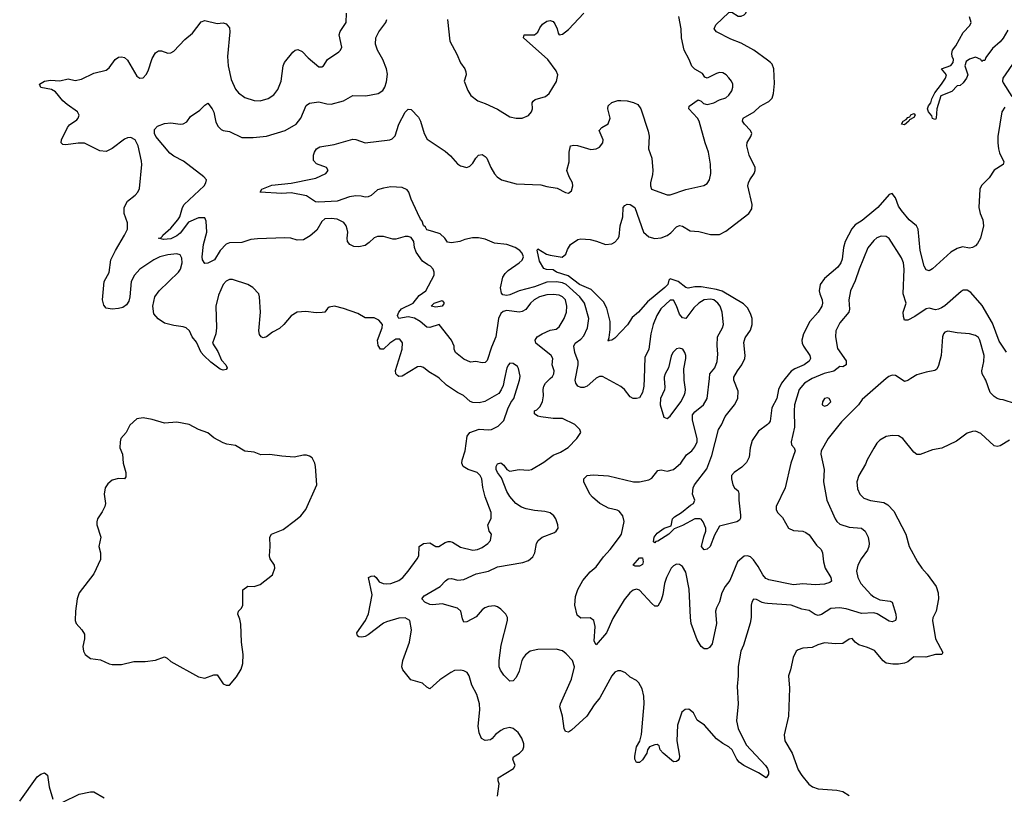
# Model space of a CAD drawing. Header units: inches. Extents: x 2001573 to 2220545, y 644482 to 846830.
# Tile 460 of 656: x 2115150 to 2121536, y 737302 to 742329. Entities that reach past the tile are written whole.
import ezdxf

# ---------------------------------------------------------------- set-up
doc = ezdxf.new("R2010")
doc.units = ezdxf.units.IN
doc.header["$MEASUREMENT"] = 0
for name, color, linetype in [('C1713', 7, 'Continuous'), ('C1714', 7, 'Continuous'), ('C1723', 7, 'Continuous'), ('C1724', 7, 'Continuous')]:
    doc.layers.add(name, color=color, linetype=linetype)

msp = doc.modelspace()

# ---------------------------------------------------------------- linework, layer by layer
at = {"layer": 'C1713', "color": 5}
for points, elevation in [([(2118249.5, 737290), (2118260.9, 737370), (2118253.2, 737390), (2118254, 737410), (2118352.7, 737470), (2118364.5, 737490), (2118349.4, 737530), (2118353.8, 737546.2), (2118390.8, 737569.2), (2118413.3, 737590), (2118419.7, 737610), (2118419.7, 737630), (2118405.9, 737665.9), (2118382.3, 737702.3), (2118350, 737729.5), (2118330, 737735.6), (2118290, 737727.6), (2118270, 737716.3), (2118235.5, 737690), (2118215.4, 737664.6), (2118203.4, 737656.6), (2118170, 737651.8), (2118144.9, 737664.9), (2118130, 737702), (2118124.6, 737744.6), (2118135, 737850), (2118132, 737890), (2118114.5, 737950), (2118083.7, 738010), (2118066, 738070), (2118051.7, 738091.7), (2118030, 738103.5), (2118010, 738108.1), (2117970, 738104.6), (2117946.5, 738093.5), (2117875.5, 738044.5), (2117810, 737987.6), (2117790, 737998), (2117762.3, 738022.3), (2117686, 738046), (2117635.1, 738110), (2117628.7, 738130), (2117635.8, 738170), (2117678, 738290), (2117691.1, 738370), (2117681.6, 738430), (2117650, 738448.2), (2117610, 738445.7), (2117530, 738422.3), (2117510, 738412.9), (2117410, 738337.4), (2117390, 738327.1), (2117370, 738322), (2117350, 738324.7), (2117340.9, 738330), (2117336.9, 738350), (2117393.3, 738430), (2117413.3, 738473.3), (2117436.1, 738596.1), (2117413.2, 738710), (2117430, 738717.6), (2117450, 738719.5), (2117463, 738710), (2117481.4, 738681.4), (2117506.8, 738670), (2117526.9, 738666.9), (2117557.2, 738670), (2117609.3, 738690), (2117635.1, 738710), (2117670, 738750.4), (2117727.2, 738830), (2117738.3, 738850), (2117742, 738910), (2117769.3, 738930.7), (2117810, 738934.6), (2117850, 738910.2), (2117869.2, 738909.2), (2117910, 738937), (2117930, 738943.3), (2117941.9, 738941.9), (2117957.5, 738937.5), (2118010, 738905), (2118090, 738886.7), (2118119, 738890), (2118150, 738904.4), (2118186, 738930), (2118204.5, 738950), (2118209.4, 738990), (2118196, 739010), (2118186.6, 739050), (2118208.2, 739091.8), (2118208.7, 739130), (2118170, 739232.3), (2118153.6, 739293.6), (2118147.3, 739350), (2118137.3, 739370), (2118116.5, 739390), (2118059.7, 739410), (2118025.4, 739430), (2118017.2, 739450), (2118019.1, 739470), (2118039.7, 739530), (2118053.1, 739626.9), (2118070.7, 739649.3), (2118130, 739671.8), (2118190, 739667.2), (2118210, 739670.4), (2118254.5, 739690), (2118290, 739727.7), (2118315.5, 739804.5), (2118336.2, 739843.8), (2118355.8, 739870), (2118392.6, 739990), (2118393.6, 740000)], 280), ([(2120000, 737422.3), (2119991.3, 737410), (2119942, 737442), (2119847, 737490), (2119816.9, 737510), (2119801.3, 737530), (2119770.9, 737590.9), (2119749.5, 737610), (2119710, 737630.8), (2119670, 737661.8), (2119590.9, 737750), (2119543.4, 737783.4), (2119520.9, 737830), (2119490, 737854), (2119467.3, 737852.7), (2119444.3, 737835.7), (2119416.5, 737750), (2119411.5, 737650), (2119430.4, 737550), (2119427.3, 737532.7), (2119418.5, 737521.5), (2119410, 737514), (2119390, 737513.2), (2119322.7, 737570), (2119304, 737590), (2119297, 737617), (2119284.7, 737624.7), (2119270, 737623.7), (2119236, 737610), (2119222.8, 737590), (2119218.8, 737570), (2119190, 737526.6), (2119170, 737509.2), (2119150, 737509.2), (2119140.9, 737530), (2119139.5, 737550), (2119151.6, 737610), (2119172.1, 737647.9), (2119183.1, 737690), (2119201.5, 737890), (2119198.8, 737938.8), (2119186.9, 737986.9), (2119166.2, 738026.2), (2119150, 738040.5), (2119110, 738062.4), (2119078.4, 738090), (2119050, 738102.6), (2119030, 738103.5), (2119010, 738094), (2118990, 738071.3), (2118912.5, 737927.5), (2118876.7, 737883.3), (2118827.6, 737810), (2118730, 737718.7), (2118710, 737704.5), (2118690, 737709.2), (2118682, 737730), (2118669.8, 737809.8), (2118654.3, 737870), (2118656.9, 737890), (2118729.8, 738050), (2118748.6, 738130), (2118736, 738170), (2118694.7, 738214.7), (2118670, 738232.6), (2118630, 738244), (2118510, 738241.1), (2118462, 738230), (2118430, 738208.2), (2118416.9, 738190), (2118407.5, 738170), (2118390, 738101.2), (2118370, 738059.3), (2118350, 738039.3), (2118330, 738037.2), (2118290, 738075.1), (2118267.6, 738107.6), (2118259.7, 738130), (2118259.8, 738170), (2118272.2, 738270), (2118314.5, 738430), (2118313.6, 738450), (2118303.9, 738470), (2118270, 738504.2), (2118250, 738517.8), (2118230, 738524.7), (2118190, 738521.4), (2118167.2, 738512.8), (2118150, 738499.8), (2118110, 738452.9), (2118050, 738421.3), (2118030, 738419.3), (2118021.1, 738441.1), (2118011.2, 738491.2), (2117990, 738509.8), (2117890, 738538.9), (2117830, 738532.4), (2117810, 738534.6), (2117778, 738550), (2117758, 738570), (2117773.3, 738590), (2117876.2, 738650), (2117911.6, 738688.4), (2117930, 738700.3), (2117950, 738702.8), (2117992, 738692), (2118030, 738695.9), (2118110, 738733), (2118190, 738750.1), (2118250, 738778.8), (2118413.7, 738806.3), (2118450, 738820.3), (2118477.4, 738842.6), (2118491.9, 738868.1), (2118502.4, 738930), (2118512, 738950), (2118539.3, 738970), (2118618, 739002), (2118629.7, 739010.3), (2118642, 739030), (2118640.7, 739050), (2118627.3, 739090), (2118614.5, 739110), (2118590, 739128), (2118557, 739137), (2118490, 739143), (2118434.2, 739154.2), (2118405.8, 739165.8), (2118368.7, 739190), (2118330, 739235.1), (2118310, 739268), (2118274.8, 739354.8), (2118248.9, 739390), (2118240.8, 739410), (2118240.4, 739430), (2118250, 739446.4), (2118270, 739452.1), (2118290, 739438.7), (2118310, 739410.4), (2118330, 739399.5), (2118390, 739409.2), (2118450, 739405.2), (2118470, 739410.2), (2118550, 739456.5), (2118610, 739502.3), (2118658.2, 739521.8), (2118706.9, 739553.1), (2118764.5, 739610), (2118789.3, 739650), (2118784, 739670), (2118750, 739701.2), (2118670, 739741.1), (2118610, 739740.3), (2118531, 739751), (2118510, 739756.9), (2118489.6, 739770), (2118489.7, 739790), (2118503.5, 739796.5), (2118524.2, 739815.8), (2118541.9, 739850), (2118548.5, 739888.5), (2118545.6, 739930), (2118549.8, 739950), (2118560.9, 739970), (2118591.6, 740000)], 260), ([(2118295.3, 740000), (2118285.5, 739954.5), (2118273.9, 739926.1), (2118256.9, 739903.1), (2118168, 739852), (2118130, 739842.4), (2118090, 739843.7), (2118071.8, 739851.8), (2118029, 739890), (2117989.7, 739909.7), (2117917.7, 739957.7), (2117872, 740000)], 280), ([(2120000, 738698.6), (2119990, 738703.1), (2119970, 738725.4), (2119940.3, 738780.3), (2119910, 738824), (2119890, 738842.6), (2119870, 738849.7), (2119850, 738846.6), (2119806.7, 738810), (2119756.5, 738690), (2119726.2, 738650), (2119704.1, 738610), (2119689.4, 738550.6), (2119668.8, 738511.2), (2119664.1, 738490), (2119670.2, 738409.8), (2119641.7, 738278.3), (2119624.7, 738255.3), (2119610, 738247.1), (2119590, 738246.9), (2119570, 738261.1), (2119543.7, 738303.7), (2119505.7, 738410), (2119500.4, 738450), (2119492.7, 738632.7), (2119470, 738743.7), (2119450, 738779.7), (2119430, 738793.1), (2119410, 738794.5), (2119390, 738785.1), (2119374.9, 738770), (2119345.8, 738710), (2119333.4, 738670), (2119321.7, 738598.3), (2119310, 738561.2), (2119290, 738524), (2119270, 738524), (2119250, 738539.3), (2119170, 738627.2), (2119150, 738632.9), (2119130, 738626), (2119108.2, 738610), (2119070, 738564.5), (2118997.7, 738442.3), (2118955.9, 738350), (2118890, 738272.7), (2118875.3, 738295.3), (2118881.7, 738390), (2118873.8, 738430), (2118850, 738448), (2118790, 738446.1), (2118765.2, 738465.2), (2118750.5, 738530), (2118755.2, 738584.8), (2118770, 738630.6), (2118803.1, 738690), (2118850, 738746.3), (2118890, 738778), (2118936.6, 738843.4), (2118980.7, 738890), (2119040.5, 738970), (2119053.3, 738990), (2119071.4, 739071.4), (2119061.6, 739110), (2119038.8, 739138.8), (2119026.2, 739146.2), (2118970, 739159), (2118948.7, 739168.7), (2118912.8, 739190), (2118864.7, 739230), (2118848.3, 739250), (2118809.5, 739330), (2118809.5, 739350), (2118829.7, 739370.3), (2118870, 739374.6), (2118970, 739368.9), (2119131.1, 739328.9), (2119170, 739328.9), (2119230, 739342.6), (2119250, 739354.4), (2119290, 739403), (2119310, 739408.4), (2119350, 739399), (2119390, 739410.3), (2119439.1, 739450), (2119475.5, 739504.5), (2119510, 739531.7), (2119530, 739556.5), (2119544, 739590), (2119544.8, 739610), (2119514.5, 739730), (2119514.7, 739765.3), (2119530, 739783.9), (2119586.2, 739830), (2119609.9, 739870), (2119624.1, 740000)], 240), ([(2118886.4, 740000), (2118830, 739950.8), (2118810, 739941.8), (2118790, 739941.8), (2118769.7, 739950), (2118757.1, 739970), (2118752.5, 739990), (2118754.5, 740000)], 240), ([(2119199.8, 740000), (2119198.2, 739950), (2119190, 739909.4), (2119170, 739875.1), (2119150, 739869.7), (2119130, 739871.2), (2119110, 739882), (2119073.1, 739930), (2119050, 739948.1), (2118954.9, 740000)], 240), ([(2120000, 739702.1), (2119942.4, 739657.6), (2119902, 739598), (2119887.2, 739550), (2119881.4, 739490), (2119863.7, 739456.3), (2119834.5, 739425.5), (2119783.8, 739390), (2119767.7, 739370), (2119766.8, 739350), (2119774.8, 739310), (2119786, 739290), (2119810, 739270.8), (2119814.5, 739254.5), (2119815.2, 739210), (2119826.2, 739113.8), (2119824.9, 739095.1), (2119818, 739082), (2119802, 739070), (2119690, 739043.1), (2119656.7, 738983.3), (2119628.3, 738910), (2119610, 738892.5), (2119590, 738888.2), (2119573.3, 738910), (2119587.1, 738972.9), (2119600.4, 739010), (2119600.5, 739030), (2119584, 739070), (2119570, 739087.8), (2119562, 739090), (2119530, 739089.7), (2119450, 739045.5), (2119394.7, 739025.3), (2119360.3, 738990), (2119290, 738945.4), (2119277.1, 738942.9), (2119270, 738934), (2119261.5, 738941.5), (2119265.4, 738970), (2119284.2, 738995.8), (2119330, 739028.9), (2119375.5, 739044.5), (2119385, 739090), (2119397, 739103), (2119442.7, 739130), (2119501.2, 739178.8), (2119521.2, 739190), (2119529, 739210), (2119514, 739250), (2119518, 739290), (2119527.8, 739310), (2119606.9, 739413.1), (2119638.3, 739501.7), (2119681.7, 739670), (2119701.2, 739698.8), (2119726.1, 739753.9), (2119786.8, 739830), (2119807.1, 739870), (2119810, 739919), (2119782.2, 739990), (2119782.5, 740000)], 220), ([(2119330.1, 740000), (2119335.5, 739944.5), (2119332.7, 739927.3), (2119306.1, 739870), (2119304.8, 739830), (2119327, 739750), (2119350, 739740.4), (2119370, 739754.9), (2119438.7, 739850), (2119459.9, 739890), (2119465.4, 739910), (2119467.7, 739930), (2119459.2, 739990), (2119458.9, 740000)], 260), ([(2120000, 738541.3), (2119982.6, 738542.6), (2119966.4, 738546.4), (2119930, 738566.6), (2119910, 738569.2), (2119899.3, 738550), (2119895.3, 738530), (2119894.6, 738450), (2119888.1, 738411.9), (2119843.9, 738270), (2119826.9, 738230), (2119809.2, 738130.8), (2119810.2, 738070.2), (2119802.6, 738002.6), (2119809.3, 737890), (2119799.1, 737779.1), (2119811, 737730), (2119863, 737623), (2119988.4, 737490), (2119999.5, 737470), (2120000, 737468.7)], 260), ([(2115150, 737258.3), (2115263.7, 737416.3), (2115287.1, 737432.9), (2115310, 737441.5), (2115330, 737427.3), (2115340.9, 737350), (2115364.4, 737270)], 280), ([(2115430, 737251.1), (2115536.1, 737303.9), (2115610, 737318.6), (2115630, 737317.8), (2115698.5, 737278.5)], 280)]:
    msp.add_lwpolyline(points, dxfattribs=dict(at, elevation=elevation))
for points, elevation in [([(2115950, 739745.6), (2115910, 739739.5), (2115863.4, 739696.6), (2115840.7, 739650), (2115806.8, 739610), (2115801, 739590), (2115798.8, 739550), (2115816, 739510), (2115821.6, 739450), (2115839.1, 739390), (2115838, 739362), (2115830, 739349.2), (2115790, 739352.3), (2115750, 739340.9), (2115722.3, 739317.7), (2115703.8, 739290), (2115698, 739250), (2115706.8, 739190), (2115702.8, 739170), (2115685.8, 739134.2), (2115655.5, 739090), (2115650.4, 739070), (2115650.4, 739050), (2115675.5, 738970), (2115664.4, 738910), (2115674.6, 738870), (2115674, 738826), (2115630, 738732.7), (2115534.9, 738610), (2115523.8, 738570), (2115512.4, 738490), (2115510.4, 738430), (2115515.5, 738410), (2115553.4, 738370), (2115570, 738342), (2115570.7, 738310), (2115558.8, 738261.2), (2115564.2, 738230), (2115575.5, 738210), (2115610, 738183), (2115675.1, 738175.1), (2115730, 738148.5), (2115750, 738144.9), (2115810, 738144.9), (2115890, 738163.7), (2115964.6, 738164.6), (2116030, 738171.7), (2116090, 738194.4), (2116106.6, 738186.6), (2116130, 738164.9), (2116310, 738064.4), (2116350, 738056.4), (2116410, 738078), (2116430, 738077.3), (2116470, 738018.8), (2116490, 738010.8), (2116510, 738011), (2116556.1, 738063.9), (2116585.8, 738114.2), (2116597.6, 738150), (2116598.7, 738210), (2116589.4, 738290), (2116585.3, 738405.3), (2116578.9, 738438.9), (2116565.2, 738470), (2116569, 738490), (2116588.7, 738510), (2116597.2, 738530), (2116598, 738630), (2116630, 738652), (2116671.1, 738651.1), (2116710, 738662.8), (2116790, 738726), (2116804.5, 738770), (2116802, 738790), (2116775.1, 738830), (2116769.6, 738849.6), (2116775.1, 738910), (2116772, 738970), (2116783.6, 738990), (2116858.9, 739021.1), (2116939.3, 739080.7), (2116973.6, 739110), (2117005.6, 739150), (2117076.9, 739310), (2117069.3, 739430), (2117063.7, 739450), (2117046.3, 739486.3), (2117030, 739497.2), (2117010, 739502.7), (2116990, 739503.7), (2116930, 739489.6), (2116850, 739495.6), (2116772.5, 739507.5), (2116714.2, 739505.8), (2116670, 739522), (2116610, 739529.6), (2116550, 739566), (2116494.2, 739574.2), (2116470, 739583.6), (2116410, 739616.2), (2116370, 739647.3), (2116309.7, 739669.7), (2116250, 739700.9), (2116170, 739716.9), (2116089.6, 739709.6), (2116010, 739735.1)], 320), ([(2119142.2, 738782.2), (2119129.4, 738789.4), (2119170, 738837.6), (2119190, 738836.4), (2119194, 738810), (2119190, 738792.3), (2119170, 738783.5)], 220)]:
    msp.add_lwpolyline(points, close=True, dxfattribs=dict(at, elevation=elevation))
at = {"layer": 'C1714', "color": 5}
for points, elevation in [([(2120000, 742065), (2119910.8, 742130), (2119830, 742175.8), (2119761.8, 742201.8), (2119670, 742249.8), (2119654.7, 742270), (2119664.9, 742295.1), (2119750, 742376.3), (2119770, 742377.6), (2119810, 742351.6), (2119830, 742351.6), (2119850, 742360.3), (2119859.7, 742370), (2119866, 742390), (2119867.6, 742430), (2119877, 742450), (2119908.7, 742490), (2119934.5, 742545.5), (2119982.9, 742630), (2119995.9, 742670), (2119999.4, 742710), (2120000, 742711.2)], 220), ([(2117872, 740000), (2117861.2, 740010), (2117802.8, 740042.8), (2117770, 740071.8), (2117750, 740077.6), (2117730, 740075.1), (2117630, 740016.5), (2117610, 740013.2), (2117600.3, 740020.3), (2117589.9, 740030), (2117587.2, 740052.8), (2117629.8, 740190), (2117632.4, 740232.4), (2117614.7, 740254.7), (2117590, 740255.2), (2117550, 740230.5), (2117510.1, 740189.9), (2117490, 740190.8), (2117475.4, 740215.4), (2117469.9, 740250), (2117501.9, 740330), (2117502.5, 740350), (2117479.4, 740379.4), (2117450, 740394.7), (2117390, 740393.6), (2117343, 740423), (2117250, 740455.2), (2117191.2, 740468.8), (2117157.4, 740462.6), (2117145.5, 740454.5), (2117128.4, 740431.6), (2117112.3, 740427.7), (2117072.8, 740427.2), (2117005.4, 740434.6), (2116949.1, 740430.9), (2116910, 740406.6), (2116862.4, 740350), (2116834.8, 740325.2), (2116790, 740300.5), (2116750, 740271.3), (2116730, 740264.2), (2116717.2, 740270), (2116704.9, 740284.9), (2116701.2, 740310), (2116711.3, 740430), (2116705.7, 740530), (2116700.7, 740550), (2116661.7, 740590), (2116630, 740609.4), (2116530, 740643.8), (2116510, 740642), (2116490, 740632.5), (2116470.1, 740609.9), (2116439.3, 740540.7), (2116421.6, 740470), (2116427.2, 740330), (2116421.8, 740290), (2116401.6, 740230), (2116434.8, 740174.8), (2116459.5, 740119.5), (2116487.4, 740090), (2116496.2, 740070), (2116490, 740058.7), (2116470, 740053.5), (2116450, 740061.8), (2116390, 740107), (2116344.7, 740150), (2116327.7, 740170), (2116297, 740237), (2116269.6, 740270), (2116251.1, 740310), (2116230, 740329.6), (2116210, 740336.4), (2116150, 740343.9), (2116090, 740360.4), (2116047.7, 740387.7), (2116020.3, 740420.3), (2116013.5, 740470), (2116027.1, 740530), (2116055, 740570), (2116180.5, 740690), (2116193.7, 740710), (2116202.9, 740750), (2116201.2, 740781.2), (2116190, 740802.4), (2116170, 740808.6), (2116110, 740803.8), (2116059.6, 740790), (2116020.3, 740770), (2115930.3, 740710), (2115894.7, 740670), (2115872.4, 740630), (2115865, 740530), (2115857.8, 740502.2), (2115842.6, 740477.4), (2115818.2, 740461.8), (2115790, 740454.2), (2115750, 740450.7), (2115710, 740457.4), (2115695.2, 740475.2), (2115687.9, 740510), (2115698.3, 740630), (2115730.9, 740689.1), (2115741.5, 740770), (2115770.5, 740830), (2115830.7, 740930), (2115849.8, 740970), (2115848.5, 741010), (2115828.7, 741070), (2115828.6, 741110), (2115848.2, 741150), (2115899.7, 741190), (2115916.8, 741210), (2115926.7, 741233.3), (2115941.8, 741390), (2115941.1, 741410), (2115919.3, 741510), (2115898.7, 741550), (2115870, 741563.5), (2115850, 741562), (2115830, 741552.8), (2115750, 741493.3), (2115710, 741473.6), (2115670, 741478.4), (2115570, 741527.8), (2115530, 741527.2), (2115450, 741516.9), (2115430, 741519.3), (2115419.3, 741530), (2115420.9, 741550), (2115460.7, 741630), (2115473, 741647), (2115520.1, 741679.9), (2115529.4, 741690), (2115535.1, 741710), (2115524.5, 741730), (2115457.4, 741777.4), (2115430, 741803), (2115381.6, 741861.6), (2115356.5, 741876.5), (2115288.1, 741888.1), (2115279.2, 741910), (2115310.8, 741930.8), (2115350, 741935.6), (2115410, 741932.3), (2115464.7, 741944.7), (2115510, 741934), (2115550, 741943.6), (2115630, 741981.3), (2115710, 742001.6), (2115730, 742017.3), (2115770, 742070.6), (2115790, 742084.9), (2115810, 742088), (2115830, 742083.8), (2115850, 742066), (2115910, 741963), (2115930, 741948.5), (2115950, 741950.6), (2115970, 741974), (2115982.5, 741997.5), (2116010, 742076), (2116030, 742114), (2116050, 742126.8), (2116070, 742126.8), (2116110, 742110.8), (2116130, 742113.4), (2116150, 742124.4), (2116220.9, 742199.1), (2116270, 742241.1), (2116326.1, 742313.9), (2116350, 742323.1), (2116430, 742304.9), (2116470, 742308.5), (2116490, 742301.3), (2116510, 742275.5), (2116512.9, 742250), (2116498.5, 742090), (2116503.2, 742030), (2116521.5, 741941.5), (2116550, 741878.4), (2116570, 741854), (2116610, 741823.7), (2116670, 741804.9), (2116710, 741802), (2116761.7, 741818.3), (2116798.2, 741841.8), (2116824, 741876), (2116846.4, 741930), (2116859.7, 742030), (2116868.4, 742050), (2116921.8, 742118.2), (2116937.2, 742130), (2116954.3, 742134.3), (2116982, 742122), (2117020.9, 742080.9), (2117090, 742023), (2117110, 742022), (2117121.2, 742030), (2117146, 742070), (2117220.4, 742119.6), (2117230.9, 742130), (2117238.8, 742150), (2117221.6, 742230), (2117227.9, 742252.1), (2117267.4, 742310), (2117270.6, 742370)], 280), ([(2117924.9, 742330), (2117939.3, 742190), (2117985.7, 742105.7), (2118009.4, 742049.4), (2118036.5, 742010), (2118044.4, 741990), (2118044.9, 741970), (2118033.4, 741930), (2118056.4, 741870), (2118076.7, 741836.7), (2118121.4, 741801.4), (2118170, 741784.9), (2118250, 741748.2), (2118330, 741697.6), (2118370, 741690.4), (2118410, 741690.4), (2118450, 741708), (2118469.4, 741730), (2118475.6, 741750), (2118473.6, 741790), (2118480.1, 741799.9), (2118492.7, 741810), (2118560.9, 741830), (2118583.6, 741850), (2118632.4, 741927.6), (2118639.7, 741970), (2118630, 741997), (2118575.1, 742070), (2118418.4, 742210), (2118422, 742230), (2118490, 742230.3), (2118510, 742248.5), (2118523.3, 742276.7), (2118541, 742299), (2118570, 742318.9), (2118590, 742324.4), (2118610, 742316.3), (2118621.4, 742301.4), (2118636.3, 742270), (2118642, 742242), (2118650, 742231.3), (2118670, 742234.8), (2118710, 742264.9), (2118808.2, 742371.8)], 260), ([(2118591.6, 740000), (2118605.9, 740014.1), (2118613.8, 740030), (2118615.7, 740050), (2118604.6, 740090), (2118607.6, 740130), (2118597.6, 740150), (2118498, 740230), (2118493.5, 740250), (2118505.7, 740270), (2118539.7, 740290), (2118590, 740314.2), (2118630, 740320.2), (2118650, 740335.8), (2118682.5, 740390), (2118696.5, 740430), (2118699.1, 740470), (2118689.8, 740510), (2118670.8, 740530), (2118650, 740540.2), (2118610, 740545.5), (2118570, 740543.2), (2118522.3, 740530), (2118487.6, 740510), (2118463.1, 740490), (2118432.3, 740447.7), (2118410, 740434.7), (2118389.2, 740430.8), (2118310, 740441.6), (2118285.6, 740434.4), (2118270, 740421.4), (2118255, 740390), (2118238, 740270), (2118210, 740203.5), (2118182.2, 740117.8), (2118170, 740104.6), (2118150, 740101.5), (2118108.9, 740111.1), (2118073.3, 740106.7), (2118030, 740126.2), (2117977.6, 740170), (2117967.6, 740190), (2117967, 740210), (2117949.7, 740250), (2117870, 740349.8), (2117810, 740330.3), (2117790, 740332.8), (2117746.8, 740370), (2117710, 740392.8), (2117670, 740400.1), (2117610, 740389.1), (2117602.1, 740402.1), (2117600.5, 740410), (2117608.1, 740430), (2117627.3, 740452.7), (2117701.1, 740490), (2117742.1, 740537.9), (2117784, 740570), (2117839.3, 740670), (2117839.3, 740690), (2117832.7, 740710), (2117815.1, 740730), (2117796.9, 740736.9), (2117762, 740762), (2117720.9, 740820.9), (2117711, 740850), (2117706.6, 740890), (2117690, 740915.6), (2117670, 740922.5), (2117650, 740922.5), (2117590, 740903.5), (2117570, 740903.5), (2117510, 740921.5), (2117470, 740922), (2117450, 740913.3), (2117417.7, 740882.3), (2117390, 740863.7), (2117350, 740855.5), (2117317.5, 740857.5), (2117292.3, 740870), (2117276.9, 740890), (2117273, 740910), (2117277.7, 740950), (2117274.5, 740970), (2117267.8, 740990), (2117251.9, 741011.9), (2117210, 741034), (2117170, 741039.1), (2117130, 741036.4), (2117110, 741018.9), (2117076.9, 740963.1), (2117033.8, 740926.2), (2116990, 740900.5), (2116950, 740898.1), (2116909.2, 740910), (2116870, 740913.1), (2116692.6, 740907.4), (2116650, 740901.8), (2116590, 740882.5), (2116510, 740880.4), (2116490, 740871.5), (2116450, 740831.3), (2116414.4, 740770), (2116370, 740748.7), (2116350, 740746), (2116335.8, 740770), (2116334.5, 740790), (2116342.8, 740870), (2116363.6, 740950), (2116360.5, 741020.5), (2116350, 741043.5), (2116310, 741042.4), (2116244.6, 741015.4), (2116190, 740942.5), (2116170, 740926.7), (2116130, 740906.6), (2116081.8, 740901.8), (2116049.4, 740910), (2116065.9, 740914.1), (2116076.6, 740923.4), (2116079.1, 740930), (2116130, 740975.8), (2116176.2, 741030), (2116189, 741050), (2116205.4, 741110), (2116217.7, 741130), (2116346.8, 741250), (2116358.2, 741270), (2116361.1, 741290), (2116344, 741310), (2116211.5, 741411.5), (2116150, 741442), (2116123.5, 741463.5), (2116032.8, 741570), (2116024.7, 741590), (2116024.8, 741615.2), (2116043.3, 741636.7), (2116090, 741654), (2116130, 741659.3), (2116190, 741650.3), (2116210, 741652.4), (2116233.9, 741666.1), (2116258.7, 741701.3), (2116318.7, 741741.3), (2116350, 741774.8), (2116370, 741786.8), (2116399.5, 741750), (2116409, 741729), (2116422.9, 741662.9), (2116436.5, 741636.5), (2116456.1, 741616.1), (2116470, 741609), (2116510, 741602.4), (2116590, 741564.7), (2116663.9, 741563.9), (2116750, 741572.3), (2116871.3, 741608.7), (2116943, 741650), (2116973, 741690), (2117008.8, 741771.2), (2117030, 741786.7), (2117090, 741795.6), (2117141.7, 741781.7), (2117170, 741779.7), (2117250, 741803.2), (2117310, 741837), (2117395.1, 741835.1), (2117474.5, 741850), (2117506, 741870), (2117519.1, 741890), (2117530, 741924.7), (2117535.2, 741975.2), (2117529.7, 742010), (2117505.7, 742070), (2117471.2, 742130), (2117458.9, 742170), (2117459.7, 742210), (2117479.7, 742250), (2117525.1, 742310), (2117531.3, 742330)], 260), ([(2118754.5, 740000), (2118772.3, 740090), (2118772, 740110), (2118750.6, 740170), (2118744.5, 740210), (2118753.7, 740230), (2118790, 740256.2), (2118810, 740277.8), (2118832.8, 740330), (2118840.9, 740390), (2118814, 740490), (2118783.6, 740530), (2118694.4, 740610), (2118670, 740621.9), (2118631.4, 740628.6), (2118570, 740625.6), (2118490, 740595.9), (2118390, 740568.5), (2118330, 740543.3), (2118310, 740538.7), (2118283.6, 740543.6), (2118274.3, 740554.3), (2118269.4, 740589.4), (2118282.7, 740657.3), (2118298.2, 740681.8), (2118318, 740702), (2118390.6, 740750), (2118410, 740768.6), (2118417.5, 740790), (2118410, 740813.2), (2118395, 740830), (2118364.5, 740850), (2118310, 740869.9), (2118230, 740878.8), (2118170, 740903.6), (2118125.8, 740914.2), (2118087.9, 740912.1), (2118037.8, 740902.2), (2118004.7, 740890), (2117950, 740881.2), (2117924, 740884), (2117908, 740910), (2117878, 740938), (2117830, 740955.3), (2117790, 740964), (2117782.5, 740982.5), (2117770, 740993.2), (2117761.1, 741021.1), (2117750, 741034.5), (2117730, 741075.6), (2117690, 741164.2), (2117674.8, 741210), (2117663.8, 741223.8), (2117630, 741240.7), (2117556.4, 741243.6), (2117510, 741236.1), (2117470, 741223.9), (2117430, 741188.8), (2117410, 741178.8), (2117390, 741176.8), (2117364.5, 741184.5), (2117330, 741184.8), (2117290, 741178.5), (2117210, 741151), (2117090, 741144.2), (2117067.7, 741147.7), (2117010, 741185.6), (2116910, 741205.6), (2116850, 741201.4), (2116709.6, 741210), (2116721.2, 741230), (2116785, 741255), (2116910, 741268.1), (2117050, 741296.1), (2117070, 741300.8), (2117135.1, 741330), (2117151.8, 741350), (2117139.3, 741370), (2117074.2, 741394.2), (2117055.6, 741415.6), (2117055.1, 741450), (2117061.6, 741470), (2117076.2, 741490), (2117097.4, 741502.6), (2117190, 741519.2), (2117310, 741553), (2117330, 741552), (2117390, 741529.4), (2117550, 741548.6), (2117565.3, 741554.7), (2117584.4, 741575.6), (2117610, 741650.4), (2117650, 741727.7), (2117670, 741747.3), (2117690, 741746), (2117737.1, 741697.1), (2117750, 741670.7), (2117773.8, 741590), (2117793.5, 741553.5), (2117910, 741476.2), (2117944.9, 741444.9), (2117990, 741393.6), (2118010, 741380.2), (2118050, 741370.3), (2118070, 741377.4), (2118090, 741397.6), (2118109.2, 741430.8), (2118126.9, 741450), (2118150, 741453), (2118170, 741441.7), (2118180.3, 741430), (2118205.8, 741370), (2118229.2, 741329.2), (2118248, 741308), (2118276, 741290), (2118370, 741264.5), (2118530, 741257.6), (2118570, 741246), (2118635.6, 741235.6), (2118690, 741207.7), (2118710, 741202), (2118730, 741218.8), (2118738.7, 741250), (2118736.3, 741270), (2118713.3, 741310), (2118699.5, 741350), (2118714.5, 741405.5), (2118713.3, 741470), (2118723.7, 741510), (2118744.7, 741515.3), (2118767.8, 741512.2), (2118854, 741486), (2118888.7, 741490), (2118910, 741502), (2118931.8, 741530), (2118933.6, 741550), (2118909.6, 741610.4), (2118925.2, 741630), (2118967, 741653), (2118979.5, 741690), (2118964.5, 741750), (2118966.6, 741770), (2118989.7, 741790.3), (2119030, 741803.7), (2119050, 741805.3), (2119090, 741802.4), (2119131.9, 741791.9), (2119158.3, 741778.3), (2119179.5, 741750), (2119226, 741606), (2119232.8, 741572.8), (2119229.3, 741490), (2119249.2, 741430), (2119256.5, 741350), (2119255.1, 741324.9), (2119241.1, 741270), (2119241.3, 741250), (2119248.5, 741230), (2119350, 741191.7), (2119370, 741191.7), (2119470, 741227.2), (2119587, 741253), (2119610, 741264.9), (2119624.7, 741290), (2119632.6, 741330), (2119631.1, 741391.1), (2119618.4, 741470), (2119595.1, 741530), (2119557.2, 741670), (2119545.7, 741690), (2119489.6, 741750), (2119493, 741767), (2119550, 741808.8), (2119570, 741800.4), (2119585.6, 741785.6), (2119610, 741779.4), (2119651.8, 741788.2), (2119690, 741809), (2119730, 741822), (2119750, 741839.1), (2119770, 741868), (2119776.2, 741890), (2119775.4, 741910), (2119767.1, 741930), (2119750.6, 741950.6), (2119731.3, 741971.3), (2119710, 741983.5), (2119690, 741985.3), (2119670, 741980.3), (2119609.4, 741949.4), (2119594.8, 741954.8), (2119578.9, 741978.9), (2119528, 742008), (2119510, 742027.3), (2119493.3, 742070), (2119460.9, 742130), (2119443.5, 742210), (2119441.2, 742270), (2119426, 742350)], 240), ([(2119782.5, 740000), (2119782.8, 740010), (2119805, 740050), (2119834.7, 740090), (2119854.1, 740130), (2119855.8, 740150), (2119846.2, 740233.8), (2119856.3, 740263.7), (2119890, 740314.4), (2119901.7, 740350), (2119899.9, 740390), (2119890, 740422), (2119870, 740458), (2119844.6, 740484.6), (2119706.5, 740566.5), (2119670, 740578.1), (2119570, 740595.7), (2119530, 740594.5), (2119485.6, 740585.6), (2119470, 740591.4), (2119422, 740630), (2119370, 740646), (2119360.5, 740639.5), (2119352.9, 740610), (2119335.2, 740590), (2119221.1, 740498.9), (2119162.9, 740430), (2119123.3, 740396.7), (2119091.7, 740348.3), (2119010, 740263.1), (2118990, 740248), (2118973.2, 740246.8), (2118970, 740242), (2118966.8, 740246.8), (2118974, 740266), (2118980.7, 740319.3), (2118979.6, 740370), (2118957.4, 740457.4), (2118937.2, 740497.2), (2118857.3, 740577.3), (2118780.3, 740610), (2118706.8, 740666.8), (2118631.5, 740690), (2118610, 740704.5), (2118567.7, 740707.7), (2118550, 740715.1), (2118522.2, 740762.2), (2118506, 740834), (2118510, 740842.8), (2118567.6, 740807.6), (2118590, 740799.6), (2118668.5, 740788.5), (2118692.6, 740807.4), (2118702.7, 740837.3), (2118722.4, 740870), (2118770, 740901.7), (2118790, 740906.3), (2118850, 740902), (2118892, 740892), (2118949.6, 740870.4), (2118990, 740873.4), (2119010, 740885.5), (2119030, 740906.7), (2119037.5, 740922.5), (2119044.2, 740990), (2119062.3, 741050), (2119065.2, 741110), (2119076.1, 741123.9), (2119090, 741131.8), (2119110, 741130.1), (2119139.2, 741110), (2119196.3, 740950), (2119230, 740920.2), (2119270, 740908.3), (2119310, 740913.9), (2119350, 740929), (2119373.8, 740946.2), (2119410, 740983.5), (2119430, 740992.8), (2119450, 740988.2), (2119498.2, 740958.2), (2119554.9, 740954.9), (2119630, 740934), (2119690, 740935.5), (2119730, 740956.1), (2119879.7, 741070), (2119898, 741102), (2119902, 741130), (2119873.5, 741250), (2119876.4, 741270), (2119885.7, 741290), (2119914.3, 741330), (2119921.3, 741350), (2119920.5, 741370), (2119881.7, 741450), (2119865.4, 741510), (2119868.7, 741531.3), (2119893.3, 741570), (2119898.7, 741590), (2119889.6, 741610), (2119851.2, 741650), (2119838, 741670), (2119843.6, 741690), (2119913, 741730), (2119952.2, 741767.8), (2120000, 741793)], 220), ([(2119624.1, 740000), (2119627.4, 740030), (2119659, 740070), (2119674.6, 740110), (2119678.7, 740158.7), (2119674.1, 740214.1), (2119676.1, 740270), (2119709, 740330), (2119714.3, 740350), (2119706.8, 740430), (2119692.7, 740470), (2119679.2, 740490), (2119652.9, 740510), (2119630, 740515.8), (2119589.7, 740510.3), (2119555, 740490), (2119521.6, 740458.4), (2119470, 740388.8), (2119450, 740395), (2119430, 740416.8), (2119410, 740472.1), (2119390, 740508.8), (2119370, 740508.2), (2119308.4, 740451.6), (2119283.1, 740410), (2119259.3, 740350), (2119243.3, 740290), (2119230.9, 740190), (2119204.4, 740135.6), (2119199.8, 740000)], 240), ([(2119458.9, 740000), (2119456.8, 740063.2), (2119471.1, 740130), (2119471.1, 740150), (2119465.1, 740170), (2119452, 740190), (2119430, 740198), (2119410, 740192.3), (2119387.2, 740170), (2119375.6, 740144.4), (2119359, 740070), (2119335.7, 740030), (2119329.1, 740010), (2119330.1, 740000)], 260), ([(2118393.6, 740000), (2118395.1, 740015.1), (2118385.4, 740065.4), (2118378.4, 740078.4), (2118350, 740097.6), (2118330, 740099.6), (2118320.4, 740090), (2118310, 740069), (2118295.3, 740000)], 280), ([(2118954.9, 740000), (2118930, 740013.6), (2118910, 740013.3), (2118890, 740003.1), (2118886.4, 740000)], 240)]:
    msp.add_lwpolyline(points, dxfattribs=dict(at, elevation=elevation))
at = {"layer": 'C1714', "color": 5, "elevation": 240}
msp.add_lwpolyline([(2117850, 740462.8), (2117818.7, 740470), (2117838.5, 740490), (2117890, 740506.3), (2117902.2, 740490), (2117890, 740469.9)], close=True, dxfattribs=at)
at = {"layer": 'C1723', "color": 5}
for points, elevation in [([(2120115.8, 740000), (2120091.9, 739970), (2120071.9, 739930), (2120061.5, 739870), (2120029.5, 739810), (2120017.3, 739722.7), (2120010.1, 739709.9), (2120000, 739702.1)], 220), ([(2120290.3, 740000), (2120290, 739999.9), (2120240.7, 739970), (2120206.7, 739930), (2120176.2, 739830), (2120172.9, 739790), (2120175.9, 739684.1), (2120154, 739590), (2120156.3, 739570), (2120173, 739550), (2120180.4, 739530), (2120152, 739450), (2120116, 739290), (2120057.6, 739170), (2120056.5, 739150), (2120065.3, 739130), (2120097.5, 739097.5), (2120137, 739030), (2120170, 739014), (2120230, 739010.3), (2120250, 739001.1), (2120270, 738984.9), (2120317.8, 738917.8), (2120348.2, 738890), (2120358, 738870), (2120364.2, 738810), (2120374.9, 738770), (2120411.5, 738710), (2120415.3, 738684.7), (2120403.8, 738676.2), (2120370, 738664.7), (2120310, 738662.4), (2120230, 738668.6), (2120170, 738661.8), (2120010, 738694), (2120000, 738698.6)], 240), ([(2120771.1, 740000), (2120615.3, 739864.7), (2120590.2, 739830), (2120480.6, 739719.4), (2120394.2, 739610), (2120349.1, 739530), (2120345.3, 739510), (2120367.5, 739410), (2120362.8, 739330), (2120386, 739210), (2120439.7, 739090), (2120450, 739072.2), (2120470, 739054.6), (2120530, 739036.2), (2120609.1, 739029.1), (2120634.3, 739010), (2120654, 738970), (2120659.2, 738930), (2120656.9, 738910), (2120650, 738886.3), (2120607.6, 738830), (2120585.3, 738790), (2120578.3, 738750), (2120585.4, 738710), (2120606.8, 738670), (2120670, 738599.4), (2120690, 738583), (2120730, 738564.6), (2120795.1, 738555.1), (2120809.1, 738549.1), (2120832.6, 738470), (2120835.3, 738444.7), (2120830.9, 738429.1), (2120810, 738420.3), (2120790, 738425), (2120712.6, 738472.6), (2120690, 738480.5), (2120610, 738476.4), (2120510, 738504.9), (2120468.1, 738511.9), (2120412, 738508), (2120350, 738469.9), (2120330, 738462.9), (2120310, 738468.1), (2120270, 738495.9), (2120223.3, 738503.3), (2120153.2, 738530), (2120000, 738541.3)], 260), ([(2120930.6, 740000), (2120910, 739987.3), (2120890, 739980.5), (2120860.6, 740000)], 260), ([(2122295.2, 740000), (2122296.8, 739996.8), (2122290.6, 739970), (2122256, 739930), (2122204.2, 739895.8), (2122184, 739870), (2122117.4, 739842.6), (2122070.3, 739790), (2122050, 739775.4), (2122030, 739767.2), (2122006.1, 739766.1), (2121915.3, 739790), (2121850, 739801.7), (2121790, 739820.9), (2121750, 739825.8), (2121690, 739825), (2121610, 739835.4), (2121530, 739862.4), (2121510, 739863), (2121490, 739869.7), (2121470, 739883.5), (2121445.7, 739910), (2121415.9, 739990), (2121410.1, 740000)], 260), ([(2121570, 739600.3), (2121510, 739562.7), (2121490, 739559.1), (2121470, 739563), (2121383.1, 739643.1), (2121350, 739657.6), (2121330, 739656.9), (2121295.4, 739644.6), (2121226.6, 739593.4), (2121131.2, 739548.8), (2121070, 739537.6), (2120990, 739507.3), (2120970, 739507.6), (2120950, 739522.9), (2120878.4, 739610), (2120850, 739627.6), (2120810, 739629.6), (2120770, 739623.6), (2120730, 739600.7), (2120710, 739580.9), (2120690, 739549.3), (2120647.5, 739472.5), (2120636.4, 739443.6), (2120592.9, 739370), (2120580.8, 739330), (2120585, 739285), (2120599.5, 739250), (2120624.6, 739224.6), (2120668.7, 739208.7), (2120754.8, 739194.8), (2120780, 739180), (2120819.4, 739139.4), (2120898.6, 738990), (2120919.1, 738910), (2120973, 738810), (2121000.4, 738770), (2121037.1, 738730), (2121093.4, 738650), (2121108, 738610), (2121110.4, 738570), (2121094, 738490), (2121072.4, 738447.6), (2121070.4, 738429.6), (2121090.2, 738310.2), (2121136.8, 738223.2), (2121132, 738210), (2121090.4, 738209.6), (2121027.8, 738192.2), (2120950, 738193.3), (2120910, 738162), (2120890, 738154), (2120850, 738147), (2120812.8, 738147.2), (2120770, 738154), (2120750, 738167.3), (2120694.7, 738234.7), (2120650, 738255.4), (2120592.6, 738272.6), (2120569.6, 738289.6), (2120550, 738313.2), (2120530, 738309.2), (2120490, 738280.7), (2120441.7, 738278.3), (2120370, 738286), (2120327, 738273), (2120290, 738254.7), (2120230.5, 738249.5), (2120199.8, 738240.2), (2120186.8, 738230), (2120166, 738190), (2120150.3, 738109.7), (2120137.1, 738070), (2120142.4, 737990), (2120137.4, 737810), (2120108.8, 737688.8), (2120112, 737650), (2120160.8, 737570), (2120200, 737460), (2120223.1, 737423.1), (2120268.5, 737368.5), (2120293, 737350), (2120330, 737336.9), (2120450, 737329.5), (2120490, 737319.4), (2120530, 737294.4)], 280), ([(2120000, 737468.7), (2120007.7, 737450), (2120007.3, 737432.7), (2120000, 737422.3)], 260)]:
    msp.add_lwpolyline(points, dxfattribs=dict(at, elevation=elevation))
at = {"layer": 'C1723', "color": 5, "elevation": 260}
msp.add_lwpolyline([(2120390, 739874.3), (2120370, 739871.2), (2120357, 739850), (2120354.9, 739830), (2120370, 739820.3), (2120390, 739827.1), (2120411.2, 739850), (2120410, 739855.3), (2120401.2, 739870)], close=True, dxfattribs=at)
at = {"layer": 'C1724', "color": 5}
for points, elevation in [([(2121560.1, 742259.9), (2121530, 742208.7), (2121510, 742184.5), (2121458.9, 742141.1), (2121417.3, 742082.7), (2121410, 742063.7), (2121396.9, 742063.1), (2121390, 742058), (2121384, 742070), (2121350, 742085.1), (2121310, 742073.3), (2121290, 742058.4), (2121281.3, 742030), (2121299.3, 741970), (2121290.6, 741950), (2121270, 741919), (2121250, 741902), (2121230, 741899), (2121196.9, 741863.1), (2121124.4, 741835.6), (2121098.9, 741750), (2121095.2, 741690), (2121090, 741681.3), (2121082.3, 741682.3), (2121070, 741686.6), (2121065.7, 741705.7), (2121045.7, 741730), (2121038.7, 741750), (2121043.6, 741770), (2121060.7, 741790), (2121065.3, 741814.7), (2121084.9, 741855.1), (2121130, 741910.7), (2121155.1, 741950), (2121162, 741970), (2121128, 742010), (2121190, 742030.8), (2121203.7, 742050), (2121207, 742070), (2121197.6, 742090), (2121195.1, 742110), (2121199.6, 742130), (2121221.3, 742158.7), (2121270, 742246), (2121313.2, 742290), (2121321.2, 742310), (2121310, 742348)], 180), ([(2120000, 741793), (2120010, 741798.3), (2120030, 741820.2), (2120040.4, 741850), (2120045.8, 741914.2), (2120041.1, 742010), (2120030, 742039.8), (2120020.6, 742050), (2120000, 742065)], 220), ([(2121610, 742068.8), (2121525.9, 741950), (2121525.3, 741930), (2121530, 741919.2), (2121584.6, 741830)], 220), ([(2121538.9, 741761.1), (2121520.7, 741730), (2121495.4, 741570), (2121493.8, 741530), (2121498.5, 741490), (2121505.5, 741465.5), (2121533.8, 741406.2), (2121528.2, 741390), (2121470, 741351.2), (2121437.8, 741302.2), (2121387.5, 741252.5), (2121377.8, 741230), (2121371, 741110), (2121380.5, 741070), (2121397.2, 741030), (2121401.3, 740990), (2121381.3, 740910), (2121362.9, 740877.1), (2121350, 740862.1), (2121330, 740850.8), (2121310, 740846.6), (2121265.5, 740854.5), (2121230, 740844.8), (2121190, 740820.2), (2121070, 740712.2), (2121050, 740699.4), (2121030, 740705.7), (2121016.5, 740730), (2120990.4, 740830), (2120978.4, 740970), (2120966, 740990), (2120918.7, 741030), (2120870, 741089.7), (2120850, 741118), (2120830, 741171.8), (2120810, 741201.6), (2120790, 741194), (2120715.5, 741110), (2120691.1, 741088.9), (2120614.6, 741025.4), (2120570, 740998.3), (2120548.1, 740971.9), (2120503.5, 740890), (2120492.7, 740850), (2120484.9, 740775.1), (2120475.4, 740750), (2120456.2, 740723.8), (2120370.1, 740650), (2120342.6, 740610), (2120336.1, 740570), (2120338.9, 740550), (2120355, 740510), (2120357.8, 740490), (2120353.7, 740470), (2120329.2, 740430), (2120275.6, 740370), (2120232.9, 740290), (2120223.9, 740250), (2120224.7, 740230), (2120233.2, 740210), (2120274.7, 740150), (2120278.6, 740130), (2120270, 740111.8), (2120239.1, 740090), (2120177.3, 740062.7), (2120153.1, 740046.9), (2120115.8, 740000)], 220), ([(2121551.5, 740171.5), (2121503.2, 740243.2), (2121459.5, 740359.5), (2121393.8, 740473.8), (2121319.1, 740559.1), (2121294.6, 740574.6), (2121270, 740572.8), (2121256, 740564), (2121150, 740471), (2121130, 740458.9), (2121110, 740449.5), (2121090, 740446.6), (2121050, 740457.6), (2121030, 740453.1), (2120957.1, 740402.9), (2120910, 740378.9), (2120890, 740379.7), (2120881.6, 740401.6), (2120880.8, 740430), (2120899.8, 740490), (2120881.4, 740550), (2120887.5, 740710), (2120882.9, 740750), (2120870, 740783.6), (2120790, 740909.7), (2120770, 740921.4), (2120737, 740923), (2120710, 740913.3), (2120690, 740896.1), (2120651.1, 740848.9), (2120594.6, 740710), (2120570, 740634), (2120539.6, 740570), (2120528.9, 740510), (2120533.1, 740450), (2120528.9, 740431.1), (2120470, 740362.4), (2120443.6, 740310), (2120442.3, 740270), (2120454.5, 740194.5), (2120510, 740114.8), (2120511.6, 740090), (2120490, 740077), (2120470, 740078.4), (2120431.6, 740048.4), (2120367.5, 740032.5), (2120290.3, 740000)], 240), ([(2121410.1, 740000), (2121392.8, 740030), (2121390.7, 740050), (2121404, 740110), (2121404.7, 740150), (2121378, 740250), (2121370, 740266), (2121350, 740278.7), (2121310.4, 740289.6), (2121230, 740295.6), (2121170, 740307.7), (2121150, 740301.1), (2121141.3, 740290), (2121135.8, 740270), (2121125.8, 740150), (2121110, 740084), (2121098.3, 740061.7), (2121086.7, 740053.3), (2121030, 740042.4), (2120970, 740024.2), (2120930.6, 740000)], 260), ([(2120860.6, 740000), (2120830, 740020.3), (2120810, 740021.5), (2120786.6, 740013.4), (2120771.1, 740000)], 260)]:
    msp.add_lwpolyline(points, dxfattribs=dict(at, elevation=elevation))
at = {"layer": 'C1724', "color": 5, "elevation": 180}
msp.add_lwpolyline([(2120890, 741647.2), (2120869.5, 741650), (2120880.9, 741670), (2120899.7, 741680.3), (2120910, 741693), (2120922.7, 741697.3), (2120930, 741710.4), (2120950, 741720.7), (2120956.4, 741716.4), (2120958, 741710), (2120950, 741694), (2120921.1, 741678.9), (2120917.3, 741670)], close=True, dxfattribs=at)

doc.saveas('drawing.dxf')
